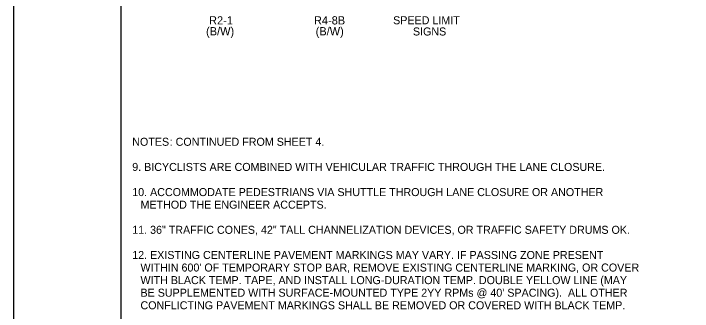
# Model space of a CAD drawing. Extents: x 99982 to 100176, y 99905 to 100011.
# Drawn here: x 100079.06 to 100085, y 100002.89 to 100005.49 of the extents above; entities that cross this region are included whole.
import ezdxf

# ---------------------------------------------------------------- set-up
doc = ezdxf.new("R2010")
doc.units = 0
for name, color, linetype in [('SH_GI_GeneralNotesBodyText', 7, 'Continuous'), ('SH_GI_PlotLimits', 7, 'Continuous'), ('SH_GI_SheetBorder', 7, 'Continuous'), ('TR_SN_ConstructionSigns', 7, 'Continuous'), ('TR_WZ_WorkZoneDetails', 7, 'Continuous')]:
    doc.layers.add(name, color=color, linetype=linetype)

msp = doc.modelspace()

# ---------------------------------------------------------------- linework, layer by layer
at = {"layer": 'SH_GI_PlotLimits'}
msp.add_lwpolyline([(100079.0625, 99999.6875), (100096.0625, 99999.6875), (100096.0625, 100010.6875), (100079.0625, 100010.6875)], close=True, dxfattribs=at)
at = {"layer": 'SH_GI_SheetBorder'}
msp.add_line((100080, 100010.375), (100080, 100000), dxfattribs=at)

# ---------------------------------------------------------------- texts
at = {"layer": 'SH_GI_GeneralNotesBodyText'}
for s, p in [('NOTES', (100080.1, 100004.3384)), (': CONTINUED FROM SHEET 4.', (100080.4275, 100004.3384)), ('9. BICYCLISTS ARE COMBINED WITH VEHICULAR TRAFFIC THROUGH THE LANE CLOSURE.', (100080.1, 100004.1186)), ('10. ACCOMMODATE PEDESTRIANS VIA SHUTTLE THROUGH LANE CLOSURE OR ANOTHER ', (100080.1, 100003.8988)), ('METHOD THE ENGINEER ACCEPTS.', (100080.1722, 100003.7889)), ('11. 36" TRAFFIC CONES, 42" TALL CHANNELIZATION DEVICES, OR TRAFFIC SAFETY DRUMS OK.', (100080.1, 100003.5691)), ('12. EXISTING CENTERLINE PAVEMENT MARKINGS MAY VARY. IF PASSING ZONE PRESENT ', (100080.1, 100003.3493)), ("WITHIN 600' OF TEMPORARY STOP BAR, REMOVE EXISTING CENTERLINE MARKING, OR COVER ", (100080.1722, 100003.2394)), ('WITH BLACK TEMP. TAPE, AND INSTALL LONG-DURATION TEMP. DOUBLE YELLOW LINE (MAY ', (100080.1722, 100003.1295)), ("BE SUPPLEMENTED WITH SURFACE-MOUNTED TYPE 2YY RPMs @ 40' SPACING).  ALL OTHER ", (100080.1722, 100003.0196)), ('CONFLICTING PAVEMENT MARKINGS SHALL BE REMOVED OR COVERED WITH BLACK TEMP. ', (100080.1722, 100002.9097))]:
    msp.add_text(s, height=0.07, rotation=360, dxfattribs=at).set_placement(p)
at = {"layer": 'TR_SN_ConstructionSigns'}
for s, p in [('R2-1', (100080.772, 100005.3983)), ('(B/W)', (100080.7456, 100005.3032))]:
    msp.add_text(s, height=0.072, rotation=360, dxfattribs=at).set_placement(p)
for s, p in [('SPEED LIMIT', (100082.3816, 100005.4002)), ('SIGNS', (100082.5546, 100005.3022))]:
    msp.add_text(s, height=0.07, dxfattribs=at).set_placement(p)
at = {"layer": 'TR_WZ_WorkZoneDetails'}
for s, p in [('R4-8B', (100081.689, 100005.3983)), ('(B/W)', (100081.704, 100005.3032))]:
    msp.add_text(s, height=0.072, rotation=360, dxfattribs=at).set_placement(p)

doc.saveas('drawing.dxf')
